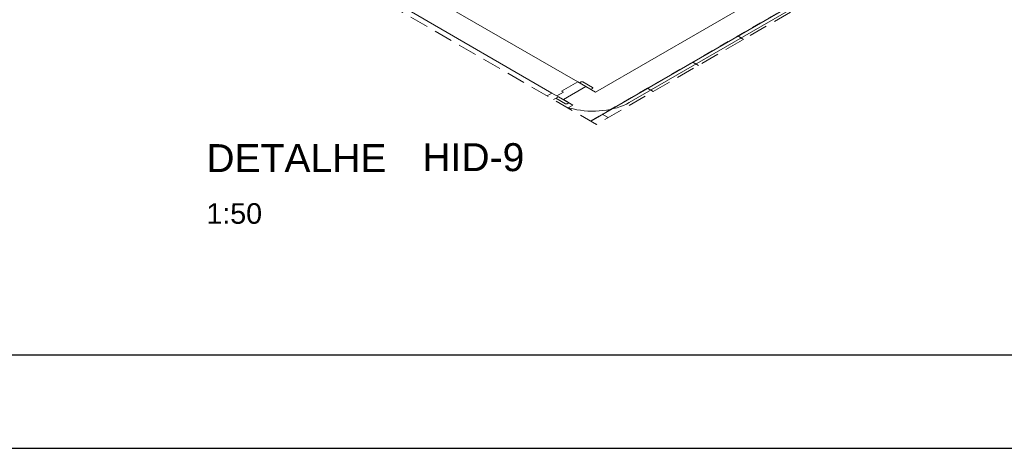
# Model space of a CAD drawing. Header units: millimetres. Extents: x 567 to 934, y -1 to 364.
# Tile 902 of 1056: x 821.69 to 832.26, y 60.03 to 64.62. Entities that reach past the tile are written whole.
import ezdxf

# ---------------------------------------------------------------- set-up
doc = ezdxf.new("R2010")
doc.units = ezdxf.units.MM
doc.header["$MEASUREMENT"] = 0
for name, pattern in [('JIS_02_2.0', [0.3, 0.2, -0.1]), ('NULL', [0]), ('Tracejado 2_5m', [0.004, 0.0025, -0.0015])]:
    doc.linetypes.add(name, pattern=pattern)
doc.layers.get('0').update_dxf_attribs({"lineweight": 18})
for name, color, linetype, lineweight in [('A-ANNO-SYMB', 7, 'Continuous', 9), ('A-WALL', 7, 'Continuous', 25), ('ARQ-ALV-REB', 7, 'Continuous', 18), ('ARQ-ESQUAD', 7, 'Continuous', 25), ('DI-Área do detalhe', 10, 'JIS_02_2.0', 0), ('S-STRS', 7, 'Continuous', 13), ('S-STRS-MBND', 7, 'Tracejado 2_5m', 13), ('Textos', 7, 'Continuous', 9)]:
    doc.layers.add(name, color=color, linetype=linetype, lineweight=lineweight)
doc.layers.add('FOLHA_PADRÃO', color=7, linetype='Continuous')
doc.styles.add('Arial', font='arial.ttf')
doc.styles.add('ArialBlack', font='txt')

# ---------------------------------------------------------------- blocks, each defined once
blk = doc.blocks.new('A1EST. 1500')
at = {"layer": 'FOLHA_PADRÃO', "color": 1, "linetype": 'Continuous'}
blk.add_line((0, 0), (150.008, 0), dxfattribs=at)
at = {"layer": 'FOLHA_PADRÃO', "color": 6, "linetype": 'Continuous'}
blk.add_lwpolyline([(149, 58.4), (149, 1), (1, 1), (1, 58.4), (149, 58.4)], dxfattribs=at)

msp = doc.modelspace()

# ---------------------------------------------------------------- linework, layer by layer
at = {"layer": 'A-ANNO-SYMB', "color": 8, "linetype": 'Continuous', "lineweight": 5}
msp.add_line((828.233, 63.734), (831.298, 65.504), dxfattribs=at)
msp.add_lwpolyline([(827.56, 63.686), (827.596, 63.675), (827.632, 63.665), (827.67, 63.657), (827.709, 63.651), (827.749, 63.646), (827.789, 63.643), (827.83, 63.641), (827.87, 63.642), (827.911, 63.644), (827.951, 63.647), (827.99, 63.653), (828.029, 63.66), (828.066, 63.669), (828.103, 63.679), (828.138, 63.691), (828.171, 63.704), (828.203, 63.718), (828.233, 63.734), (828.233, 63.734)], dxfattribs=at)
at = {"layer": 'A-WALL', "color": 8, "lineweight": 5}
for p, q in [((827.82, 63.536), (831.721, 65.788)), ((830.99, 65.646), (827.872, 63.846)), ((827.768, 63.906), (827.526, 63.766)), ((827.872, 63.846), (827.768, 63.906)), ((827.526, 63.766), (827.629, 63.706)), ((827.629, 63.706), (827.578, 63.676))]:
    msp.add_line(p, q, dxfattribs=at)
at = {"layer": 'ARQ-ALV-REB', "color": 8, "lineweight": 5}
for p, q in [((827.681, 63.956), (826.157, 64.836)), ((827.404, 63.836), (825.897, 64.706))]:
    msp.add_line(p, q, dxfattribs=at)
at = {"layer": 'ARQ-ESQUAD', "color": 8, "lineweight": 5}
for p, q in [((827.681, 63.956), (827.508, 63.856)), ((827.768, 63.906), (827.681, 63.956)), ((827.717, 63.956), (827.699, 63.946)), ((827.699, 63.946), (827.82, 63.876)), ((827.838, 63.896), (827.734, 63.956)), ((827.404, 63.836), (827.353, 63.806)), ((827.404, 63.836), (827.353, 63.806)), ((827.474, 63.796), (827.404, 63.836)), ((827.474, 63.796), (827.404, 63.836)), ((827.526, 63.846), (827.456, 63.806)), ((827.508, 63.856), (827.526, 63.846)), ((827.82, 63.876), (827.838, 63.886)), ((827.422, 63.766), (827.474, 63.796)), ((827.422, 63.766), (827.474, 63.796)), ((827.447, 63.78), (827.55, 63.721)), ((827.584, 63.731), (827.473, 63.795)), ((827.474, 63.796), (827.526, 63.766)), ((827.567, 63.721), (827.584, 63.731))]:
    msp.add_line(p, q, dxfattribs=at)
for points in [[(827.734, 63.956), (827.733, 63.956), (827.732, 63.957), (827.731, 63.957), (827.73, 63.957), (827.729, 63.958), (827.728, 63.958), (827.727, 63.958), (827.726, 63.958), (827.725, 63.958), (827.724, 63.958), (827.723, 63.958), (827.722, 63.958), (827.721, 63.958), (827.72, 63.957), (827.719, 63.957), (827.718, 63.957), (827.717, 63.956), (827.717, 63.956)], [(827.734, 63.956), (827.733, 63.956), (827.732, 63.957), (827.731, 63.957), (827.73, 63.957), (827.729, 63.958), (827.728, 63.958), (827.727, 63.958), (827.726, 63.958), (827.725, 63.958), (827.724, 63.958), (827.723, 63.958), (827.722, 63.958), (827.721, 63.958), (827.72, 63.957), (827.719, 63.957), (827.718, 63.957), (827.717, 63.956), (827.717, 63.956)], [(827.838, 63.886), (827.839, 63.887), (827.84, 63.888), (827.841, 63.889), (827.841, 63.89), (827.841, 63.892), (827.841, 63.893), (827.84, 63.894), (827.839, 63.895), (827.838, 63.896)], [(827.838, 63.886), (827.839, 63.887), (827.84, 63.888), (827.841, 63.889), (827.841, 63.89), (827.841, 63.892), (827.841, 63.893), (827.84, 63.894), (827.839, 63.895), (827.838, 63.896)], [(827.55, 63.721), (827.551, 63.721), (827.551, 63.72), (827.552, 63.72), (827.553, 63.72), (827.554, 63.72), (827.555, 63.719), (827.556, 63.719), (827.557, 63.719), (827.559, 63.719), (827.56, 63.719), (827.561, 63.719), (827.562, 63.719), (827.563, 63.72), (827.564, 63.72), (827.565, 63.72), (827.566, 63.72), (827.566, 63.721), (827.567, 63.721)], [(827.55, 63.721), (827.551, 63.72), (827.553, 63.72), (827.555, 63.719), (827.557, 63.719), (827.56, 63.719), (827.562, 63.719), (827.564, 63.72), (827.566, 63.72), (827.567, 63.721)]]:
    msp.add_lwpolyline(points, dxfattribs=at)
at = {"layer": 'DI-Área do detalhe'}
msp.add_lwpolyline([(827.882, 63.5), (823.412, 66.081), (827.313, 68.333), (831.782, 65.752), (827.882, 63.5)], dxfattribs=at)
at = {"layer": 'S-STRS', "color": 8, "linetype": 'Continuous', "lineweight": 5}
for p, q in [((829.461, 64.412), (829.399, 64.448)), ((828.976, 64.132), (828.914, 64.168)), ((828.491, 63.852), (828.429, 63.888)), ((828.006, 63.572), (827.944, 63.608))]:
    msp.add_line(p, q, dxfattribs=at)
at = {"layer": 'S-STRS', "color": 8, "lineweight": 5}
for p, q in [((829.461, 64.412), (829.399, 64.448)), ((828.976, 64.132), (828.914, 64.168)), ((828.491, 63.852), (828.429, 63.888)), ((828.006, 63.572), (827.944, 63.608))]:
    msp.add_line(p, q, dxfattribs=at)
at = {"layer": 'S-STRS-MBND', "color": 8, "lineweight": 5}
for p, q in [((831.721, 65.788), (827.82, 63.536)), ((829.461, 64.412), (829.399, 64.448)), ((829.461, 64.412), (829.399, 64.448)), ((828.976, 64.132), (828.914, 64.168)), ((828.976, 64.132), (828.914, 64.168)), ((828.491, 63.852), (828.429, 63.888)), ((828.491, 63.852), (828.429, 63.888)), ((828.006, 63.572), (827.944, 63.608)), ((828.006, 63.572), (827.944, 63.608))]:
    msp.add_line(p, q, dxfattribs=at)

# ---------------------------------------------------------------- block references
msp.add_blockref('A1EST. 1500', (722.249, 60.026))

# ---------------------------------------------------------------- texts
at = {"layer": 'Textos', "linetype": 'NULL', "attachment_point": 7, "line_spacing_factor": 0.6}
for s, insert, char_height, width, style in [('DETALHE', (823.695, 62.988), 0.3, 4.38075, 'ArialBlack'), ('HID-9', (826.013, 62.994), 0.3, 2.51665, 'ArialBlack'), ('1:50', (823.695, 62.431), 0.22, 1.19591, 'Arial')]:
    msp.add_mtext(s, dxfattribs=dict(at, insert=insert, char_height=char_height, width=width, style=style))

doc.saveas('drawing.dxf')
